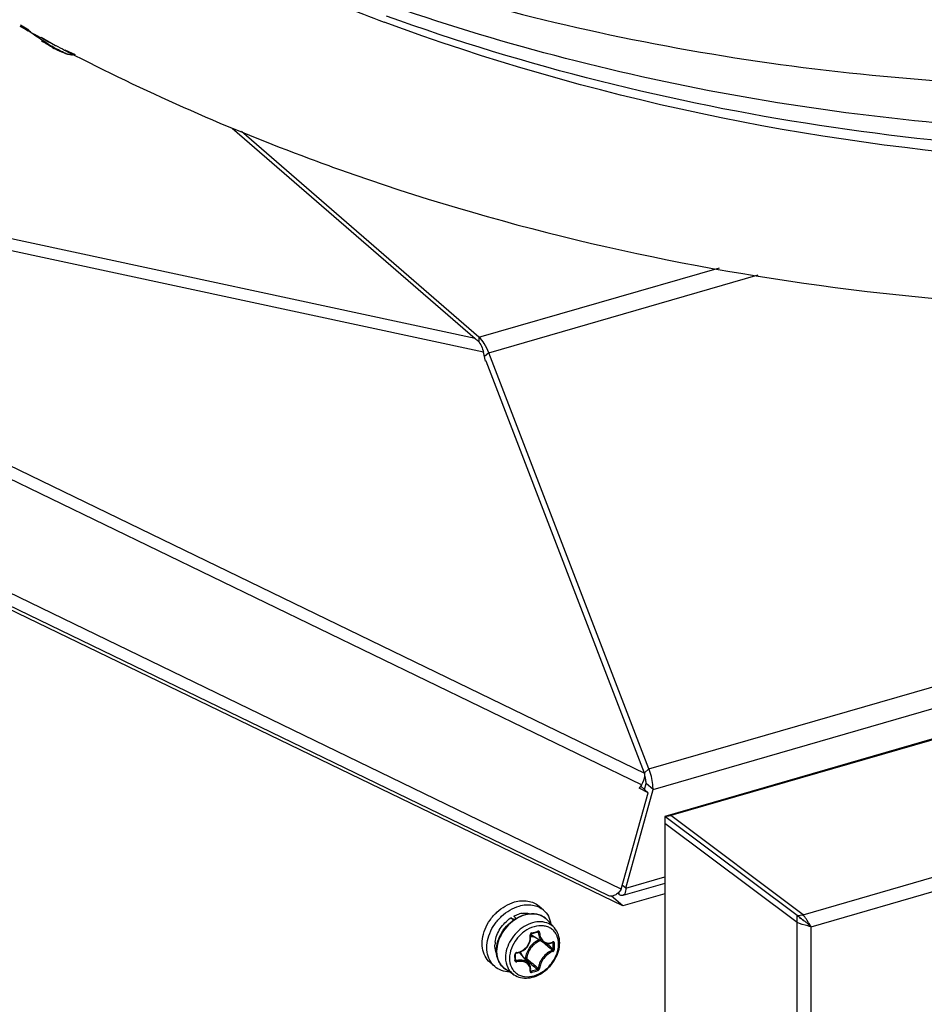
# Model space of a CAD drawing. Header units: millimetres. Extents: x 0 to 420, y 0 to 297.
# Tile 342 of 502: x 341 to 351, y 160 to 171. Entities that reach past the tile are written whole.
import ezdxf

# ---------------------------------------------------------------- set-up
doc = ezdxf.new("R2010")
doc.units = ezdxf.units.MM
doc.header["$LTSCALE"] = 23.1
doc.layers.get('0').update_dxf_attribs({"linetype": 'CONTINUOUS'})
doc.layers.add('02___PRT_ALL_AXES', color=7, linetype='CONTINUOUS')

msp = doc.modelspace()

# ---------------------------------------------------------------- linework, layer by layer
at = {"color": 7, "linetype": 'CONTINUOUS'}
for p, q in [((347.717, 161.183), (324.278, 172.51)), ((341.243, 170.627), (341.306, 170.593)), ((341.252, 170.64), (341.341, 170.588)), ((341.306, 170.593), (341.334, 170.578)), ((341.471, 170.504), (341.49, 170.494)), ((341.475, 170.51), (341.629, 170.42)), ((341.476, 170.47), (341.479, 170.469)), ((341.479, 170.469), (341.481, 170.467)), ((341.481, 170.467), (341.483, 170.466)), ((341.483, 170.466), (341.485, 170.465)), ((341.485, 170.465), (341.487, 170.464)), ((341.487, 170.464), (341.489, 170.462)), ((341.489, 170.462), (341.49, 170.462)), ((341.49, 170.494), (341.554, 170.46)), ((341.49, 170.462), (341.492, 170.461)), ((341.492, 170.461), (341.493, 170.46)), ((341.493, 170.46), (341.494, 170.459)), ((341.494, 170.459), (341.496, 170.459)), ((341.496, 170.459), (341.497, 170.458)), ((341.497, 170.458), (341.498, 170.458)), ((341.498, 170.458), (341.5, 170.458)), ((341.499, 170.458), (341.5, 170.458)), ((341.5, 170.458), (341.5, 170.458)), ((341.5, 170.458), (341.5, 170.457)), ((341.5, 170.457), (341.501, 170.457)), ((341.501, 170.457), (341.501, 170.457)), ((341.501, 170.457), (341.502, 170.456)), ((341.502, 170.456), (341.503, 170.456)), ((341.503, 170.456), (341.504, 170.456)), ((341.504, 170.456), (341.505, 170.455)), ((341.505, 170.455), (341.506, 170.455)), ((341.506, 170.455), (341.507, 170.454)), ((341.507, 170.454), (341.508, 170.453)), ((341.508, 170.453), (341.509, 170.453)), ((341.509, 170.453), (341.51, 170.452)), ((341.51, 170.452), (341.511, 170.451)), ((341.511, 170.451), (341.514, 170.45)), ((341.514, 170.45), (341.515, 170.449)), ((341.515, 170.449), (341.52, 170.445)), ((341.516, 170.448), (341.516, 170.448)), ((341.52, 170.445), (341.526, 170.441)), ((341.526, 170.441), (341.532, 170.438)), ((341.532, 170.438), (341.538, 170.434)), ((341.538, 170.434), (341.544, 170.43)), ((341.544, 170.43), (341.553, 170.425)), ((341.553, 170.425), (341.559, 170.421)), ((341.554, 170.46), (341.602, 170.434)), ((341.559, 170.421), (341.565, 170.418)), ((341.565, 170.418), (341.571, 170.414)), ((341.571, 170.414), (341.577, 170.411)), ((341.577, 170.411), (341.582, 170.408)), ((341.582, 170.408), (341.582, 170.408)), ((341.582, 170.408), (341.589, 170.404)), ((341.592, 170.402), (341.582, 170.408)), ((341.588, 170.411), (341.587, 170.412)), ((341.589, 170.404), (341.59, 170.404)), ((341.589, 170.404), (341.59, 170.403)), ((341.589, 170.404), (341.589, 170.404)), ((341.59, 170.404), (341.591, 170.403)), ((341.59, 170.403), (341.59, 170.402)), ((341.59, 170.402), (341.591, 170.401)), ((341.591, 170.403), (341.591, 170.403)), ((341.591, 170.403), (341.592, 170.402)), ((341.591, 170.401), (341.592, 170.4)), ((341.592, 170.402), (341.593, 170.402)), ((341.592, 170.4), (341.593, 170.4)), ((341.592, 170.4), (341.592, 170.4)), ((341.593, 170.402), (341.593, 170.402)), ((341.593, 170.402), (341.594, 170.401)), ((341.593, 170.4), (341.593, 170.399)), ((341.593, 170.399), (341.594, 170.399)), ((341.594, 170.401), (341.594, 170.401)), ((341.594, 170.401), (341.594, 170.401)), ((341.594, 170.401), (341.594, 170.401)), ((341.594, 170.401), (341.595, 170.401)), ((341.594, 170.399), (341.595, 170.398)), ((341.594, 170.399), (341.594, 170.399)), ((341.594, 170.399), (341.594, 170.399)), ((341.595, 170.398), (341.595, 170.398)), ((341.602, 170.434), (341.629, 170.42)), ((347.918, 162.483), (331.625, 170.375)), ((341.725, 170.37), (341.765, 170.349)), ((341.728, 170.373), (341.84, 170.321)), ((341.765, 170.349), (341.835, 170.313)), ((346.134, 167.273), (332.499, 170.201)), ((346.222, 167.127), (332.718, 170.027)), ((332.728, 169.982), (347.952, 162.607)), ((347.701, 161.362), (331.027, 169.439)), ((343.525, 169.533), (346.134, 167.273)), ((346.174, 167.289), (343.625, 169.497)), ((347.561, 161.293), (330.887, 169.37)), ((347.999, 162.655), (370.446, 169.135)), ((348.043, 162.434), (370.49, 168.913)), ((370.446, 168.565), (348.234, 162.153)), ((346.174, 167.289), (348.756, 168.034)), ((346.28, 167.121), (349.173, 167.956)), ((346.174, 167.289), (346.174, 167.233)), ((346.244, 167.032), (346.222, 167.127)), ((346.28, 167.121), (346.233, 167.08)), ((347.999, 162.655), (346.28, 167.121)), ((346.25, 167.031), (346.244, 167.032)), ((347.952, 162.607), (346.25, 167.031)), ((349.654, 161.088), (369.736, 166.885)), ((349.739, 160.959), (369.691, 166.719)), ((347.999, 162.655), (347.95, 162.613)), ((347.918, 162.483), (347.894, 162.445)), ((347.916, 162.464), (347.991, 162.398)), ((348.043, 162.434), (347.968, 162.498)), ((347.701, 161.362), (347.991, 162.398)), ((347.75, 161.373), (348.043, 162.434)), ((347.991, 162.398), (347.894, 162.445)), ((348.169, 162.144), (348.234, 162.153)), ((349.654, 161.088), (348.234, 162.153)), ((348.169, 162.144), (348.169, 146.699)), ((349.589, 161.004), (348.169, 162.069)), ((347.75, 161.373), (347.713, 161.406)), ((348.169, 161.425), (347.717, 161.294)), ((347.75, 161.373), (348.169, 161.494)), ((347.675, 161.308), (347.664, 161.319)), ((347.675, 161.33), (347.675, 161.308)), ((348.169, 161.314), (347.717, 161.183)), ((347.717, 161.183), (347.598, 161.287)), ((346.867, 161.137), (346.817, 161.181)), ((349.589, 161.079), (349.654, 161.088)), ((346.516, 161.054), (346.555, 161.037)), ((346.544, 161.03), (346.516, 161.054)), ((346.574, 161.049), (346.548, 161.072)), ((346.984, 160.946), (346.912, 161.027)), ((349.589, 147.763), (349.589, 161.079)), ((349.656, 161.03), (349.664, 161.024)), ((349.664, 161.024), (349.672, 161.018)), ((349.672, 161.018), (349.739, 160.959)), ((346.728, 160.876), (346.729, 160.877)), ((346.729, 160.879), (346.73, 160.88)), ((346.729, 160.877), (346.729, 160.879)), ((346.73, 160.88), (346.731, 160.882)), ((346.731, 160.882), (346.732, 160.883)), ((346.732, 160.883), (346.734, 160.884)), ((346.734, 160.884), (346.735, 160.885)), ((346.735, 160.885), (346.736, 160.885)), ((346.736, 160.885), (346.737, 160.885)), ((346.737, 160.885), (346.746, 160.888)), ((346.746, 160.888), (346.758, 160.891)), ((346.758, 160.891), (346.77, 160.895)), ((346.77, 160.895), (346.782, 160.898)), ((346.782, 160.898), (346.794, 160.902)), ((346.794, 160.902), (346.803, 160.905)), ((346.8, 160.904), (346.811, 160.897)), ((346.803, 160.905), (346.804, 160.905)), ((346.804, 160.905), (346.803, 160.905)), ((346.804, 160.905), (346.805, 160.905)), ((346.805, 160.905), (346.806, 160.905)), ((346.806, 160.905), (346.807, 160.905)), ((346.807, 160.905), (346.807, 160.904)), ((349.739, 147.848), (349.739, 160.959)), ((346.703, 160.758), (346.711, 160.771)), ((346.711, 160.771), (346.717, 160.785)), ((346.717, 160.785), (346.723, 160.8)), ((346.723, 160.8), (346.726, 160.815)), ((346.726, 160.815), (346.729, 160.83)), ((346.728, 160.874), (346.728, 160.876)), ((346.728, 160.873), (346.728, 160.874)), ((346.73, 160.86), (346.728, 160.873)), ((346.729, 160.83), (346.73, 160.845)), ((346.73, 160.845), (346.73, 160.86)), ((346.864, 160.791), (346.739, 160.869)), ((346.857, 160.796), (346.864, 160.79)), ((346.864, 160.791), (346.871, 160.788)), ((346.871, 160.788), (346.881, 160.783)), ((346.881, 160.783), (346.891, 160.78)), ((346.891, 160.78), (346.901, 160.778)), ((346.899, 160.779), (346.913, 160.767)), ((346.901, 160.778), (346.912, 160.777)), ((346.912, 160.777), (346.923, 160.778)), ((346.923, 160.778), (346.934, 160.779)), ((346.934, 160.779), (346.945, 160.782)), ((346.945, 160.782), (346.957, 160.786)), ((346.957, 160.786), (346.965, 160.79)), ((346.963, 160.789), (346.969, 160.785)), ((346.965, 160.79), (346.966, 160.79)), ((346.966, 160.79), (346.967, 160.791)), ((346.967, 160.791), (346.967, 160.791)), ((346.567, 160.668), (346.568, 160.67)), ((346.567, 160.667), (346.567, 160.668)), ((346.567, 160.657), (346.567, 160.667)), ((346.568, 160.672), (346.569, 160.673)), ((346.568, 160.67), (346.568, 160.672)), ((346.569, 160.673), (346.571, 160.675)), ((346.571, 160.675), (346.572, 160.676)), ((346.572, 160.676), (346.574, 160.677)), ((346.574, 160.677), (346.576, 160.678)), ((346.576, 160.678), (346.577, 160.678)), ((346.577, 160.678), (346.578, 160.678)), ((346.578, 160.678), (346.59, 160.68)), ((346.59, 160.68), (346.605, 160.684)), ((346.605, 160.684), (346.62, 160.689)), ((346.709, 160.564), (346.615, 160.677)), ((346.62, 160.689), (346.634, 160.696)), ((346.634, 160.696), (346.648, 160.703)), ((346.648, 160.703), (346.661, 160.712)), ((346.661, 160.712), (346.673, 160.722)), ((346.673, 160.722), (346.684, 160.733)), ((346.684, 160.733), (346.694, 160.745)), ((346.694, 160.745), (346.703, 160.758)), ((346.343, 160.533), (346.293, 160.576)), ((346.567, 160.644), (346.567, 160.657)), ((346.567, 160.63), (346.567, 160.644)), ((346.567, 160.617), (346.567, 160.63)), ((346.567, 160.601), (346.567, 160.617)), ((346.567, 160.608), (346.577, 160.595)), ((346.567, 160.6), (346.567, 160.601)), ((346.568, 160.599), (346.567, 160.6)), ((346.567, 160.6), (346.567, 160.6)), ((346.568, 160.598), (346.568, 160.599)), ((346.674, 160.617), (346.666, 160.615)), ((346.679, 160.605), (346.676, 160.604)), ((346.715, 160.557), (346.709, 160.564)), ((346.549, 160.444), (346.459, 160.504)), ((346.72, 160.547), (346.715, 160.557)), ((346.724, 160.538), (346.72, 160.547)), ((346.728, 160.527), (346.724, 160.538)), ((346.729, 160.516), (346.728, 160.527)), ((346.728, 160.485), (346.729, 160.494)), ((346.728, 160.484), (346.728, 160.485)), ((346.728, 160.484), (346.728, 160.484)), ((346.73, 160.505), (346.729, 160.516)), ((346.729, 160.494), (346.73, 160.505)), ((346.729, 160.491), (346.735, 160.483))]:
    msp.add_line(p, q, dxfattribs=at)
at = {"color": 3, "linetype": 'CONTINUOUS'}
for p, q in [((370.381, 168.556), (348.169, 162.144)), ((347.908, 162.468), (347.916, 162.464)), ((347.95, 162.434), (347.968, 162.498)), ((349.589, 161.079), (348.169, 162.144)), ((349.656, 161.03), (349.653, 161.033))]:
    msp.add_line(p, q, dxfattribs=at)
at = {"color": 7, "linetype": 'CONTINUOUS'}
for centre, radius, start, end in [((352.278, 190.709), 22.914, 241.4688, 241.8579), ((341.653, 170.726), 0.311, 235.4096, 235.7029), ((341.502, 170.468), 0.01, 236.3017, 254.4186), ((341.456, 170.376), 0.0929, 61.0393, 61.8084), ((341.464, 170.391), 0.0755, 61.8292, 61.9843), ((341.442, 170.35), 0.122, 60.5932, 61.0528), ((342.155, 171.432), 1.174, 237.0225, 238.8851), ((342.155, 171.433), 1.174, 238.8852, 240.7473), ((342.672, 172.272), 2.154, 238.8785, 239.7632), ((342.158, 171.46), 1.202, 242.0389, 250.4231), ((352.322, 190.79), 23.006, 242.3058, 242.5751), ((352.559, 191.277), 23.547, 242.9083, 249.6013), ((352.79, 191.875), 24.188, 249.5805, 250.4261), ((346.682, 160.83), 0.276, 99.1324, 105.2675), ((346.765, 160.897), 0.196, 50.211, 52.557), ((346.766, 160.897), 0.196, 47.2273, 50.2104), ((346.765, 160.897), 0.197, 41.5302, 47.2187), ((346.794, 160.957), 0.104, 231.028, 232.4183), ((346.191, 162.915), 2.096, 285.1573, 287.0544), ((346.622, 160.76), 0.276, 172.9431, 179.0207), ((346.794, 160.958), 0.105, 232.4272, 238.2028), ((337.761, 150.051), 14.078, 49.4838, 49.7174), ((346.91, 160.91), 0.128, 294.5694, 296.3793), ((345.425, 160.752), 1.545, 0.0047, 1.24), ((345.427, 160.751), 1.558, 0.0043, 1.2397), ((346.583, 160.662), 0.0224, 97.075, 105.672), ((346.535, 160.609), 0.105, 40.0114, 46.1574), ((338.813, 151.28), 12.46, 49.156, 49.4876), ((338.303, 150.57), 13.345, 49.5063, 49.8209), ((345.493, 160.752), 1.476, 358.7317, 0.0048), ((345.496, 160.751), 1.489, 358.7319, 0.0051), ((344.303, 160.629), 2.257, 0.0037, 0.857), ((344.416, 160.629), 2.145, 359.1208, 0.0036), ((346.564, 160.601), 0.00278, 350.9893, 359.0937), ((355.795, 171.326), 14.073, 229.6263, 229.9463), ((355.278, 170.814), 13.334, 229.8909, 230.2448), ((354.008, 169.287), 11.348, 230.2437, 230.6438), ((346.731, 160.486), 0.00339, 216.4082, 219.6472), ((346.352, 161.932), 1.498, 284.7858, 287.4177), ((354.387, 169.651), 11.885, 229.9448, 230.3357), ((346.352, 161.935), 1.516, 284.7881, 287.4102)]:
    msp.add_arc(centre, radius, start, end, dxfattribs=at)
at = {"color": 3, "linetype": 'CONTINUOUS'}
for centre, radius, start, end in [((347.624, 162.486), 0.345, 17.1039, 17.6631), ((350.3, 161.986), 1.154, 235.0957, 235.8246), ((350.5, 162.28), 1.508, 235.8222, 236.2731)]:
    msp.add_arc(centre, radius, start, end, dxfattribs=at)
at = {"color": 7, "linetype": 'CONTINUOUS'}
for points, knots in [([(343.786, 171.669), (344.976, 171.201), (347.479, 170.452), (351.426, 169.92), (355.552, 169.97), (361.292, 170.823), (368.519, 173.361), (373.795, 176.641), (376.308, 178.567)], [0, 0, 0, 0, 0.110691, 0.22497, 0.343508, 0.466632, 0.725895, 1, 1, 1, 1]), ([(376.888, 178.065), (374.375, 176.138), (369.099, 172.859), (361.872, 170.32), (356.132, 169.468), (352.006, 169.418), (348.059, 169.949), (345.556, 170.699), (344.366, 171.167)], [0, 0, 0, 0, 0.274105, 0.533368, 0.656492, 0.77503, 0.889309, 1, 1, 1, 1]), ([(341.559, 170.428), (341.511, 170.457), (341.443, 170.501), (341.364, 170.561), (341.331, 170.588), (341.317, 170.602)], [0, 0, 0, 0, 0.56568, 0.809023, 1, 1, 1, 1]), ([(341.478, 170.469), (341.48, 170.468), (341.484, 170.465), (341.489, 170.462), (341.493, 170.46), (341.496, 170.459), (341.496, 170.459)], [0, 0, 0, 0, 0.382748, 0.67745, 0.88236, 1, 1, 1, 1]), ([(341.5, 170.458), (341.499, 170.458), (341.498, 170.459), (341.497, 170.459), (341.496, 170.459)], [0, 0, 0, 0, 0.682565, 1, 1, 1, 1]), ([(341.516, 170.448), (341.515, 170.449), (341.51, 170.452), (341.506, 170.455), (341.502, 170.457)], [0, 0, 0, 0, 0.271166, 1, 1, 1, 1]), ([(341.756, 170.327), (341.744, 170.331), (341.72, 170.342), (341.663, 170.368), (341.619, 170.393), (341.588, 170.411)], [0, 0, 0, 0, 0.191775, 0.428339, 1, 1, 1, 1]), ([(341.596, 170.399), (341.596, 170.399), (341.597, 170.399), (341.597, 170.399), (341.597, 170.399), (341.596, 170.4), (341.595, 170.4), (341.594, 170.401), (341.593, 170.402), (341.592, 170.402)], [0, 0, 0, 0, 0.052498, 0.071501, 0.103786, 0.160573, 0.348525, 0.631308, 1, 1, 1, 1]), ([(341.596, 170.399), (341.596, 170.399), (341.595, 170.399), (341.594, 170.4), (341.593, 170.4), (341.593, 170.399)], [0, 0, 0, 0, 0.732613, 0.921373, 1, 1, 1, 1]), ([(341.593, 170.399), (341.593, 170.399), (341.594, 170.399), (341.595, 170.399), (341.595, 170.398)], [0, 0, 0, 0, 0.272439, 1, 1, 1, 1]), ([(341.833, 170.324), (341.827, 170.32), (341.813, 170.316), (341.793, 170.317), (341.774, 170.321), (341.762, 170.325), (341.756, 170.327)], [0, 0, 0, 0, 0.288647, 0.518823, 0.745903, 1, 1, 1, 1]), ([(344.687, 169.084), (346.347, 168.494), (349.885, 167.656), (353.512, 167.532), (355.353, 167.63)], [0, 0, 0, 0, 0.488707, 1, 1, 1, 1]), ([(346.134, 167.273), (346.145, 167.265), (346.188, 167.226), (346.212, 167.17), (346.222, 167.127)], [0, 0, 0, 0, 0.233452, 1, 1, 1, 1]), ([(346.28, 167.121), (346.267, 167.155), (346.238, 167.215), (346.197, 167.269), (346.174, 167.289)], [0, 0, 0, 0, 0.549258, 1, 1, 1, 1]), ([(347.952, 162.607), (347.953, 162.597), (347.952, 162.553), (347.936, 162.511), (347.918, 162.483)], [0, 0, 0, 0, 0.234867, 1, 1, 1, 1]), ([(348.043, 162.434), (348.043, 162.451), (348.038, 162.527), (348.02, 162.601), (347.999, 162.655)], [0, 0, 0, 0, 0.234877, 1, 1, 1, 1]), ([(347.701, 161.362), (347.692, 161.348), (347.672, 161.323), (347.635, 161.296), (347.597, 161.284), (347.571, 161.288), (347.561, 161.293)], [0, 0, 0, 0, 0.296869, 0.564987, 0.79627, 1, 1, 1, 1]), ([(347.717, 161.294), (347.714, 161.293), (347.699, 161.292), (347.684, 161.301), (347.675, 161.308)], [0, 0, 0, 0, 0.213831, 1, 1, 1, 1]), ([(347.75, 161.373), (347.75, 161.363), (347.749, 161.335), (347.736, 161.3), (347.717, 161.294)], [0, 0, 0, 0, 0.33698, 1, 1, 1, 1]), ([(346.293, 160.576), (346.272, 160.595), (346.234, 160.643), (346.207, 160.732), (346.208, 160.832), (346.237, 160.935), (346.29, 161.033), (346.387, 161.145), (346.486, 161.205), (346.555, 161.225)], [0, 0, 0, 0, 0.104396, 0.214712, 0.334327, 0.463303, 0.598992, 0.737102, 1, 1, 1, 1]), ([(346.555, 161.225), (346.601, 161.238), (346.674, 161.245), (346.763, 161.219), (346.801, 161.195), (346.817, 161.181)], [0, 0, 0, 0, 0.524089, 0.765965, 1, 1, 1, 1]), ([(346.605, 161.181), (346.651, 161.195), (346.724, 161.202), (346.813, 161.175), (346.851, 161.151), (346.867, 161.137)], [0, 0, 0, 0, 0.524089, 0.765965, 1, 1, 1, 1]), ([(346.343, 160.533), (346.322, 160.551), (346.284, 160.599), (346.257, 160.689), (346.258, 160.789), (346.287, 160.891), (346.34, 160.989), (346.437, 161.101), (346.536, 161.161), (346.605, 161.181)], [0, 0, 0, 0, 0.104396, 0.214712, 0.334327, 0.463303, 0.598992, 0.737102, 1, 1, 1, 1]), ([(346.548, 161.072), (346.553, 161.075), (346.573, 161.084), (346.594, 161.092), (346.609, 161.096)], [0, 0, 0, 0, 0.255242, 1, 1, 1, 1]), ([(346.574, 161.05), (346.583, 161.054), (346.616, 161.072), (346.652, 161.085), (346.679, 161.092)], [0, 0, 0, 0, 0.257132, 1, 1, 1, 1]), ([(346.685, 161.089), (346.676, 161.087), (346.639, 161.077), (346.604, 161.061), (346.579, 161.046)], [0, 0, 0, 0, 0.242244, 1, 1, 1, 1]), ([(346.638, 161.102), (346.646, 161.104), (346.677, 161.107), (346.709, 161.105), (346.731, 161.099)], [0, 0, 0, 0, 0.260904, 1, 1, 1, 1]), ([(346.679, 161.092), (346.701, 161.096), (346.745, 161.102), (346.81, 161.093), (346.867, 161.069), (346.899, 161.042), (346.912, 161.027)], [0, 0, 0, 0, 0.266294, 0.518775, 0.761309, 1, 1, 1, 1]), ([(346.885, 161.053), (346.872, 161.063), (346.843, 161.08), (346.776, 161.1), (346.721, 161.097), (346.685, 161.089)], [0, 0, 0, 0, 0.235668, 0.47873, 1, 1, 1, 1]), ([(346.867, 161.137), (346.888, 161.119), (346.925, 161.073), (346.942, 161.017), (346.947, 160.988)], [0, 0, 0, 0, 0.486811, 1, 1, 1, 1]), ([(349.739, 160.959), (349.733, 160.97), (349.707, 161.014), (349.678, 161.057), (349.654, 161.088)], [0, 0, 0, 0, 0.227147, 1, 1, 1, 1]), ([(346.347, 160.793), (346.354, 160.845), (346.394, 160.947), (346.471, 161.024), (346.516, 161.054)], [0, 0, 0, 0, 0.489346, 1, 1, 1, 1]), ([(346.361, 160.701), (346.361, 160.769), (346.397, 160.876), (346.485, 160.986), (346.543, 161.031), (346.574, 161.05)], [0, 0, 0, 0, 0.484994, 0.744206, 1, 1, 1, 1]), ([(346.579, 161.046), (346.547, 161.027), (346.489, 160.981), (346.4, 160.87), (346.364, 160.764), (346.364, 160.695)], [0, 0, 0, 0, 0.256449, 0.516507, 1, 1, 1, 1]), ([(346.984, 160.946), (346.967, 160.966), (346.922, 160.999), (346.838, 161.017), (346.746, 161.005), (346.657, 160.964), (346.576, 160.9), (346.493, 160.794), (346.459, 160.693), (346.459, 160.628)], [0, 0, 0, 0, 0.104646, 0.214456, 0.334319, 0.464647, 0.602133, 0.741336, 1, 1, 1, 1]), ([(349.739, 160.959), (349.727, 160.962), (349.676, 160.973), (349.626, 160.989), (349.589, 161.004)], [0, 0, 0, 0, 0.229713, 1, 1, 1, 1]), ([(347.029, 160.772), (347.029, 160.804), (347.02, 160.853), (346.986, 160.907), (346.953, 160.938), (346.912, 160.959), (346.849, 160.974), (346.76, 160.964), (346.66, 160.914), (346.575, 160.832), (346.518, 160.732), (346.502, 160.656), (346.502, 160.62)], [0, 0, 0, 0, 0.116061, 0.170531, 0.224017, 0.278077, 0.33415, 0.455161, 0.589255, 0.730676, 0.870373, 1, 1, 1, 1]), ([(346.739, 160.893), (346.734, 160.891), (346.725, 160.884), (346.722, 160.873), (346.723, 160.867)], [0, 0, 0, 0, 0.497502, 1, 1, 1, 1]), ([(346.739, 160.893), (346.739, 160.891), (346.739, 160.888), (346.738, 160.886), (346.737, 160.885)], [0, 0, 0, 0, 0.627461, 1, 1, 1, 1]), ([(346.805, 160.912), (346.806, 160.911), (346.806, 160.909), (346.805, 160.906), (346.804, 160.905)], [0, 0, 0, 0, 0.317821, 1, 1, 1, 1]), ([(346.825, 160.897), (346.825, 160.902), (346.821, 160.909), (346.813, 160.913), (346.808, 160.912), (346.805, 160.912)], [0, 0, 0, 0, 0.506274, 0.74763, 1, 1, 1, 1]), ([(346.811, 160.897), (346.811, 160.898), (346.811, 160.901), (346.809, 160.903), (346.807, 160.904)], [0, 0, 0, 0, 0.26474, 1, 1, 1, 1]), ([(346.811, 160.897), (346.812, 160.876), (346.819, 160.844), (346.842, 160.809), (346.856, 160.796), (346.864, 160.791)], [0, 0, 0, 0, 0.53086, 0.77212, 1, 1, 1, 1]), ([(346.825, 160.897), (346.822, 160.896), (346.818, 160.896), (346.813, 160.897), (346.811, 160.897)], [0, 0, 0, 0, 0.535787, 1, 1, 1, 1]), ([(346.825, 160.897), (346.826, 160.878), (346.833, 160.841), (346.861, 160.804), (346.89, 160.788), (346.923, 160.781), (346.948, 160.787), (346.963, 160.794)], [0, 0, 0, 0, 0.278831, 0.524545, 0.640418, 0.756075, 1, 1, 1, 1]), ([(347.041, 160.786), (347.041, 160.816), (347.032, 160.874), (347.003, 160.925), (346.984, 160.946)], [0, 0, 0, 0, 0.512172, 1, 1, 1, 1]), ([(346.502, 160.62), (346.502, 160.588), (346.511, 160.539), (346.545, 160.486), (346.578, 160.454), (346.619, 160.433), (346.682, 160.418), (346.771, 160.428), (346.871, 160.478), (346.956, 160.56), (347.013, 160.661), (347.029, 160.736), (347.029, 160.772)], [0, 0, 0, 0, 0.116061, 0.170531, 0.224017, 0.278077, 0.33415, 0.455161, 0.589255, 0.730676, 0.870373, 1, 1, 1, 1]), ([(346.549, 160.444), (346.571, 160.43), (346.622, 160.409), (346.705, 160.405), (346.791, 160.427), (346.871, 160.472), (346.941, 160.535), (347.013, 160.635), (347.041, 160.727), (347.041, 160.786)], [0, 0, 0, 0, 0.11099, 0.226939, 0.3499, 0.479569, 0.613404, 0.747536, 1, 1, 1, 1]), ([(346.581, 160.684), (346.602, 160.687), (346.644, 160.701), (346.693, 160.745), (346.723, 160.803), (346.726, 160.847), (346.723, 160.867)], [0, 0, 0, 0, 0.248621, 0.503909, 0.756865, 1, 1, 1, 1]), ([(346.821, 160.819), (346.78, 160.802), (346.71, 160.744), (346.676, 160.66), (346.674, 160.617)], [0, 0, 0, 0, 0.508297, 1, 1, 1, 1]), ([(346.835, 160.81), (346.794, 160.795), (346.724, 160.74), (346.689, 160.657), (346.687, 160.616)], [0, 0, 0, 0, 0.506537, 1, 1, 1, 1]), ([(346.723, 160.868), (346.724, 160.868), (346.726, 160.869), (346.728, 160.871), (346.728, 160.872)], [0, 0, 0, 0, 0.636699, 1, 1, 1, 1]), ([(346.729, 160.865), (346.732, 160.863), (346.745, 160.855), (346.76, 160.851), (346.771, 160.849)], [0, 0, 0, 0, 0.245657, 1, 1, 1, 1]), ([(346.967, 160.796), (346.967, 160.795), (346.967, 160.793), (346.966, 160.791), (346.965, 160.79)], [0, 0, 0, 0, 0.311988, 1, 1, 1, 1]), ([(346.984, 160.785), (346.984, 160.789), (346.981, 160.796), (346.973, 160.798), (346.969, 160.797), (346.967, 160.796)], [0, 0, 0, 0, 0.501065, 0.7339, 1, 1, 1, 1]), ([(346.969, 160.785), (346.969, 160.786), (346.969, 160.788), (346.968, 160.79), (346.967, 160.791)], [0, 0, 0, 0, 0.299348, 1, 1, 1, 1]), ([(346.984, 160.785), (346.982, 160.784), (346.976, 160.783), (346.971, 160.784), (346.969, 160.785)], [0, 0, 0, 0, 0.519253, 1, 1, 1, 1]), ([(346.362, 160.673), (346.359, 160.68), (346.349, 160.709), (346.345, 160.741), (346.345, 160.764)], [0, 0, 0, 0, 0.24096, 1, 1, 1, 1]), ([(346.459, 160.504), (346.443, 160.514), (346.415, 160.538), (346.373, 160.602), (346.361, 160.662), (346.361, 160.701)], [0, 0, 0, 0, 0.241408, 0.48582, 1, 1, 1, 1]), ([(346.364, 160.695), (346.364, 160.657), (346.376, 160.599), (346.417, 160.537), (346.444, 160.513), (346.459, 160.504)], [0, 0, 0, 0, 0.517981, 0.760912, 1, 1, 1, 1]), ([(346.577, 160.683), (346.573, 160.682), (346.564, 160.677), (346.56, 160.667), (346.56, 160.663)], [0, 0, 0, 0, 0.515379, 1, 1, 1, 1]), ([(346.56, 160.663), (346.561, 160.663), (346.564, 160.663), (346.567, 160.665), (346.567, 160.667)], [0, 0, 0, 0, 0.337798, 1, 1, 1, 1]), ([(346.58, 160.684), (346.58, 160.683), (346.58, 160.681), (346.579, 160.678), (346.578, 160.678)], [0, 0, 0, 0, 0.653706, 1, 1, 1, 1]), ([(346.639, 160.647), (346.638, 160.651), (346.633, 160.666), (346.624, 160.679), (346.617, 160.688)], [0, 0, 0, 0, 0.256486, 1, 1, 1, 1]), ([(346.962, 160.706), (346.943, 160.699), (346.904, 160.677), (346.858, 160.63), (346.824, 160.573), (346.812, 160.532), (346.811, 160.512)], [0, 0, 0, 0, 0.240504, 0.508011, 0.771047, 1, 1, 1, 1]), ([(346.967, 160.694), (346.949, 160.687), (346.913, 160.665), (346.869, 160.621), (346.837, 160.568), (346.826, 160.529), (346.825, 160.51)], [0, 0, 0, 0, 0.240191, 0.508131, 0.771537, 1, 1, 1, 1]), ([(346.962, 160.706), (346.963, 160.707), (346.967, 160.71), (346.969, 160.715), (346.969, 160.719)], [0, 0, 0, 0, 0.22923, 1, 1, 1, 1]), ([(346.967, 160.694), (346.968, 160.697), (346.966, 160.702), (346.963, 160.706), (346.962, 160.706)], [0, 0, 0, 0, 0.765063, 1, 1, 1, 1]), ([(346.967, 160.694), (346.969, 160.694), (346.978, 160.7), (346.984, 160.71), (346.984, 160.718)], [0, 0, 0, 0, 0.23682, 1, 1, 1, 1]), ([(346.984, 160.718), (346.982, 160.717), (346.976, 160.717), (346.971, 160.718), (346.969, 160.719)], [0, 0, 0, 0, 0.514589, 1, 1, 1, 1]), ([(346.459, 160.628), (346.459, 160.591), (346.47, 160.536), (346.509, 160.476), (346.535, 160.453), (346.549, 160.444)], [0, 0, 0, 0, 0.517891, 0.760854, 1, 1, 1, 1]), ([(346.56, 160.596), (346.561, 160.596), (346.564, 160.597), (346.567, 160.598), (346.567, 160.6)], [0, 0, 0, 0, 0.320164, 1, 1, 1, 1]), ([(346.56, 160.596), (346.56, 160.594), (346.561, 160.589), (346.568, 160.582), (346.576, 160.581), (346.581, 160.582)], [0, 0, 0, 0, 0.242796, 0.480959, 1, 1, 1, 1]), ([(346.568, 160.598), (346.569, 160.597), (346.572, 160.595), (346.575, 160.595), (346.577, 160.595)], [0, 0, 0, 0, 0.481244, 1, 1, 1, 1]), ([(346.709, 160.564), (346.702, 160.572), (346.685, 160.586), (346.653, 160.598), (346.616, 160.602), (346.59, 160.598), (346.577, 160.595)], [0, 0, 0, 0, 0.220991, 0.459498, 0.719842, 1, 1, 1, 1]), ([(346.58, 160.582), (346.58, 160.584), (346.579, 160.589), (346.578, 160.593), (346.577, 160.595)], [0, 0, 0, 0, 0.525808, 1, 1, 1, 1]), ([(346.723, 160.481), (346.726, 160.497), (346.725, 160.523), (346.708, 160.551), (346.684, 160.574), (346.639, 160.589), (346.6, 160.586), (346.581, 160.582)], [0, 0, 0, 0, 0.233033, 0.345382, 0.460439, 0.711705, 1, 1, 1, 1]), ([(346.674, 160.617), (346.676, 160.618), (346.681, 160.618), (346.685, 160.617), (346.687, 160.616)], [0, 0, 0, 0, 0.52676, 1, 1, 1, 1]), ([(346.674, 160.617), (346.674, 160.615), (346.675, 160.611), (346.677, 160.606), (346.679, 160.605)], [0, 0, 0, 0, 0.522055, 1, 1, 1, 1]), ([(346.679, 160.605), (346.682, 160.606), (346.686, 160.61), (346.687, 160.614), (346.687, 160.616)], [0, 0, 0, 0, 0.759447, 1, 1, 1, 1]), ([(346.502, 160.475), (346.473, 160.475), (346.415, 160.485), (346.364, 160.514), (346.343, 160.533)], [0, 0, 0, 0, 0.513149, 1, 1, 1, 1]), ([(346.723, 160.481), (346.723, 160.479), (346.722, 160.475), (346.727, 160.468), (346.735, 160.468), (346.739, 160.469)], [0, 0, 0, 0, 0.250804, 0.476639, 1, 1, 1, 1]), ([(346.723, 160.481), (346.724, 160.481), (346.726, 160.481), (346.728, 160.483), (346.728, 160.485)], [0, 0, 0, 0, 0.302268, 1, 1, 1, 1]), ([(346.73, 160.483), (346.73, 160.483), (346.732, 160.482), (346.733, 160.483), (346.735, 160.483)], [0, 0, 0, 0, 0.218072, 1, 1, 1, 1]), ([(346.739, 160.469), (346.739, 160.471), (346.738, 160.476), (346.736, 160.481), (346.735, 160.483)], [0, 0, 0, 0, 0.509293, 1, 1, 1, 1]), ([(346.801, 160.502), (346.802, 160.503), (346.807, 160.504), (346.811, 160.509), (346.811, 160.512)], [0, 0, 0, 0, 0.267515, 1, 1, 1, 1]), ([(346.805, 160.488), (346.806, 160.491), (346.805, 160.496), (346.803, 160.5), (346.801, 160.502)], [0, 0, 0, 0, 0.505426, 1, 1, 1, 1]), ([(346.805, 160.488), (346.808, 160.489), (346.817, 160.493), (346.824, 160.503), (346.825, 160.51)], [0, 0, 0, 0, 0.259636, 1, 1, 1, 1]), ([(346.825, 160.51), (346.821, 160.509), (346.816, 160.509), (346.812, 160.512), (346.811, 160.512)], [0, 0, 0, 0, 0.766641, 1, 1, 1, 1])]:
    msp.add_open_spline(points, degree=3, knots=knots, dxfattribs=at)
for points in [[(341.596, 170.399), (341.595, 170.4), (341.594, 170.4), (341.593, 170.401)], [(346.728, 160.484), (346.729, 160.484), (346.729, 160.483), (346.73, 160.483)]]:
    msp.add_open_spline(points, degree=3, dxfattribs=at)
at = {"color": 3, "linetype": 'CONTINUOUS'}
for points, knots in [([(347.968, 162.498), (347.968, 162.506), (347.966, 162.536), (347.96, 162.565), (347.954, 162.587)], [0, 0, 0, 0, 0.234655, 1, 1, 1, 1]), ([(349.64, 161.04), (349.636, 161.043), (349.618, 161.056), (349.601, 161.069), (349.589, 161.079)], [0, 0, 0, 0, 0.237944, 1, 1, 1, 1]), ([(349.653, 161.033), (349.648, 161.036), (349.627, 161.052), (349.606, 161.068), (349.589, 161.079)], [0, 0, 0, 0, 0.233155, 1, 1, 1, 1])]:
    msp.add_open_spline(points, degree=3, knots=knots, dxfattribs=at)
at = {"layer": '02___PRT_ALL_AXES', "color": 7, "linetype": 'CONTINUOUS'}
msp.add_arc((353.135, 192.082), 22.849, 247.177, 249.5619, dxfattribs=at)
for points, knots in [([(364.935, 171.185), (361.635, 170.041), (354.976, 168.683), (348.181, 169.646), (345.183, 170.736)], [0, 0, 0, 0, 0.5226, 1, 1, 1, 1]), ([(354.533, 169.121), (353.711, 169.11), (350.534, 169.197), (347.364, 169.848), (345.156, 170.671)], [0, 0, 0, 0, 0.25847, 1, 1, 1, 1])]:
    msp.add_open_spline(points, degree=3, knots=knots, dxfattribs=at)

doc.saveas('drawing.dxf')
